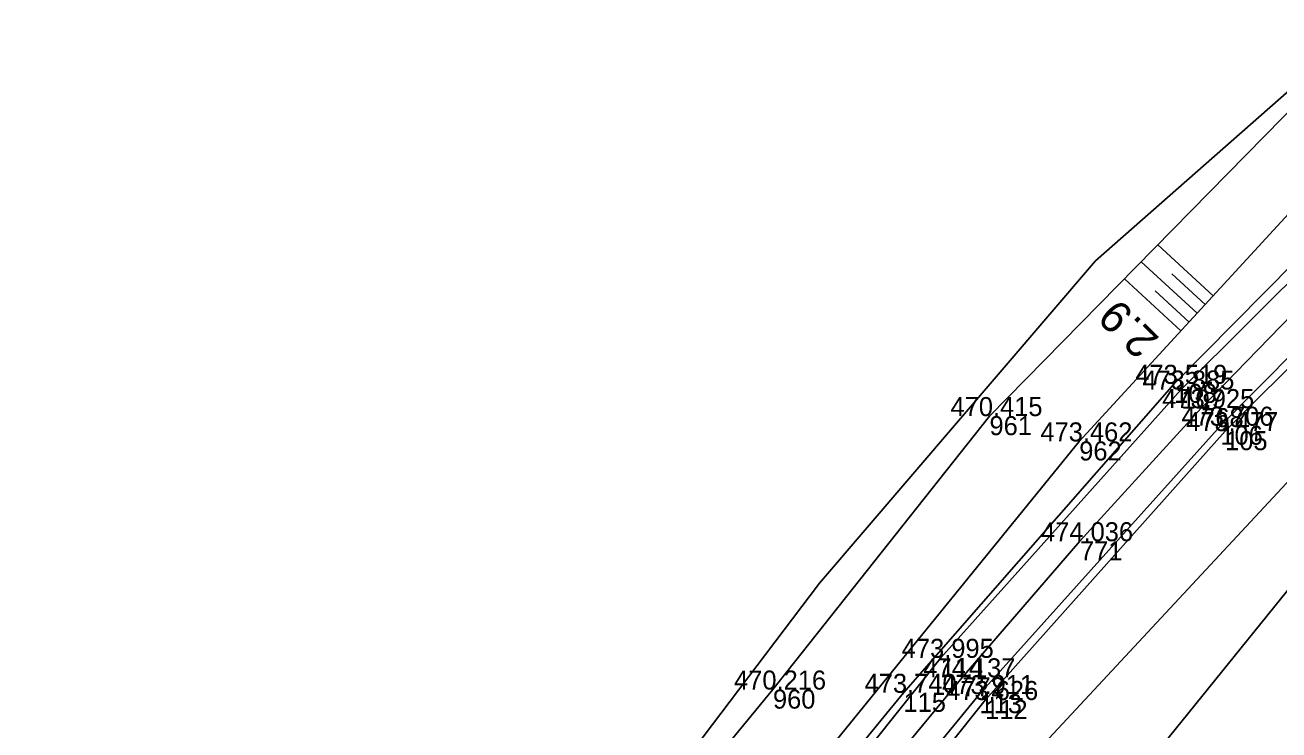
# Model space of a CAD drawing. Extents: x -1234191 to 23050, y -1290331 to -741191.
# Drawn here: x -864118.7 to -864039.7, y -1100688.7 to -1100644.3 of the extents above; entities that cross this region are included whole.
import ezdxf

# ---------------------------------------------------------------- set-up
doc = ezdxf.new("R2010")
doc.units = 0
for name, color, linetype in [('Vrstva 1', 7, 'Continuous'), ('Vrstva 4', 7, 'Continuous'), ('Vrstva 48', 7, 'Continuous'), ('Vrstva 49', 7, 'Continuous'), ('Vrstva 53', 7, 'Continuous'), ('Vrstva 60', 7, 'Continuous'), ('Vrstva 61', 7, 'Continuous')]:
    doc.layers.add(name, color=color, linetype=linetype)

msp = doc.modelspace()

# ---------------------------------------------------------------- linework, layer by layer
at = {"layer": 'Vrstva 1'}
msp.add_lwpolyline([(-864008.575, -1100634.615), (-864021.945, -1100646.143), (-864033.78, -1100657.329), (-864044.565, -1100668.421), (-864052.207, -1100676.812), (-864059.625, -1100685.392), (-864067.528, -1100694.967), (-864073.661, -1100702.711), (-864080.703, -1100711.914), (-864087.305, -1100720.758), (-864094.267, -1100730.23), (-864100.628, -1100738.951)], dxfattribs=at)
at = {"layer": 'Vrstva 4'}
for points in [[(-863946.901, -1100590.923), (-863968.792, -1100603.411), (-863989.701, -1100617.256), (-864009.71, -1100632.458), (-864029.148, -1100649.583), (-864046.268, -1100666.891), (-864063.332, -1100686.368), (-864075.509, -1100701.239)], [(-863946.696, -1100591.511), (-863968.45, -1100603.889), (-863989.308, -1100617.759), (-864009.2, -1100632.977), (-864028.687, -1100650.177), (-864045.819, -1100667.251), (-864060.985, -1100684.163), (-864074.978, -1100701.711)], [(-863966.835, -1100606.747), (-863987.621, -1100620.363), (-864007.257, -1100635.475), (-864026.408, -1100652.447), (-864043.358, -1100669.53)], [(-864025.995, -1100652.873), (-864043.059, -1100669.873), (-864058.187, -1100686.82), (-864072.014, -1100704.151)], [(-864043.358, -1100669.53), (-864058.543, -1100686.45)], [(-864058.543, -1100686.45), (-864072.657, -1100703.675)]]:
    msp.add_lwpolyline(points, dxfattribs=at)
at = {"layer": 'Vrstva 48'}
for p, q in [((-864047.3, -1100658.128), (-864043.81, -1100661.337)), ((-864048.352, -1100659.199), (-864044.825, -1100662.441)), ((-864049.404, -1100660.269), (-864045.84, -1100663.545)), ((-864046.423, -1100659.953), (-864044.318, -1100661.889)), ((-864047.46, -1100661.038), (-864045.333, -1100662.993))]:
    msp.add_line(p, q, dxfattribs=at)
at = {"layer": 'Vrstva 49'}
for points in [[(-864144.343, -1100805.14), (-864115.601, -1100765.639), (-864084.535, -1100724.598), (-864057.83, -1100693.178), (-864028.184, -1100661.327), (-864005.751, -1100641.04), (-863989.34, -1100628.024), (-863967.266, -1100611.382), (-863944.374, -1100601.779)], [(-863994.126, -1100613.496), (-864018.407, -1100631.024), (-864037.129, -1100647.779), (-864057.911, -1100668.925), (-864071.559, -1100686.163), (-864091.612, -1100710.535), (-864103.365, -1100723.628)], [(-864149.929, -1100801.066), (-864125.995, -1100768.599), (-864112.543, -1100749.678), (-864097.156, -1100728.209), (-864084.554, -1100711.234), (-864068.587, -1100690.61), (-864052.253, -1100670.521), (-864034.974, -1100651.725), (-864015.307, -1100633.712), (-863995.402, -1100618.211)], [(-864026.737, -1100664.579), (-864054.882, -1100699.414), (-864086.08, -1100738.803), (-864089.807, -1100738.197), (-864088.485, -1100741.297), (-864109.976, -1100770.36), (-864139.618, -1100808.73)]]:
    msp.add_lwpolyline(points, dxfattribs=at)
at = {"layer": 'Vrstva 53'}
msp.add_lwpolyline([(-864138.915, -1100777.72), (-864102.48, -1100724.16), (-864068.63, -1100679.45), (-864051.22, -1100659.13), (-864019.48, -1100631.2), (-863985.73, -1100607.86), (-863952.59, -1100587.55)], dxfattribs=at)
at = {"layer": 'Vrstva 60'}
for p, q in [((-864046.268, -1100666.891), (-864046.268, -1100666.891)), ((-864045.819, -1100667.251), (-864045.819, -1100667.251)), ((-864057.911, -1100668.925), (-864057.911, -1100668.925)), ((-864044.565, -1100668.421), (-864044.565, -1100668.421)), ((-864043.358, -1100669.53), (-864043.358, -1100669.53)), ((-864043.059, -1100669.873), (-864043.059, -1100669.873)), ((-864052.253, -1100670.521), (-864052.253, -1100670.521)), ((-864052.207, -1100676.812), (-864052.207, -1100676.812)), ((-864060.985, -1100684.163), (-864060.985, -1100684.163)), ((-864059.625, -1100685.392), (-864059.625, -1100685.392)), ((-864071.559, -1100686.163), (-864071.559, -1100686.163)), ((-864063.332, -1100686.368), (-864063.332, -1100686.368)), ((-864058.543, -1100686.45), (-864058.543, -1100686.45)), ((-864058.187, -1100686.82), (-864058.187, -1100686.82))]:
    msp.add_line(p, q, dxfattribs=at)

# ---------------------------------------------------------------- texts
at = {"layer": 'Vrstva 48'}
msp.add_text('2.9', height=2, rotation=135.72459, dxfattribs=at).set_placement((-864047.136, -1100664.024))
at = {"layer": 'Vrstva 60'}
for s, p in [('108', (-864046.268, -1100668.091)), ('107', (-864045.819, -1100668.451)), ('961', (-864057.911, -1100670.125)), ('768', (-864044.565, -1100669.621)), ('106', (-864043.358, -1100670.73)), ('105', (-864043.059, -1100671.073)), ('962', (-864052.253, -1100671.721)), ('771', (-864052.207, -1100678.012)), ('114', (-864060.985, -1100685.363)), ('772', (-864059.625, -1100686.592)), ('960', (-864071.559, -1100687.363)), ('115', (-864063.332, -1100687.568)), ('113', (-864058.543, -1100687.65)), ('112', (-864058.187, -1100688.02))]:
    msp.add_text(s, height=1.2, dxfattribs=at).set_placement(p)
at = {"layer": 'Vrstva 61'}
for s, p in [('473.519', (-864048.722, -1100666.891)), ('473.885', (-864048.275, -1100667.251)), ('473.925', (-864047.021, -1100668.421)), ('470.415', (-864060.367, -1100668.925)), ('473.706', (-864045.81, -1100669.53)), ('473.477', (-864045.511, -1100669.873)), ('473.462', (-864054.701, -1100670.521)), ('474.036', (-864054.659, -1100676.812)), ('473.995', (-864063.441, -1100684.163)), ('474.137', (-864062.077, -1100685.392)), ('470.216', (-864074.011, -1100686.163)), ('473.740', (-864065.783, -1100686.368)), ('473.911', (-864060.9, -1100686.45)), ('473.626', (-864060.639, -1100686.82))]:
    msp.add_text(s, height=1.2, dxfattribs=at).set_placement(p)

doc.saveas('drawing.dxf')
